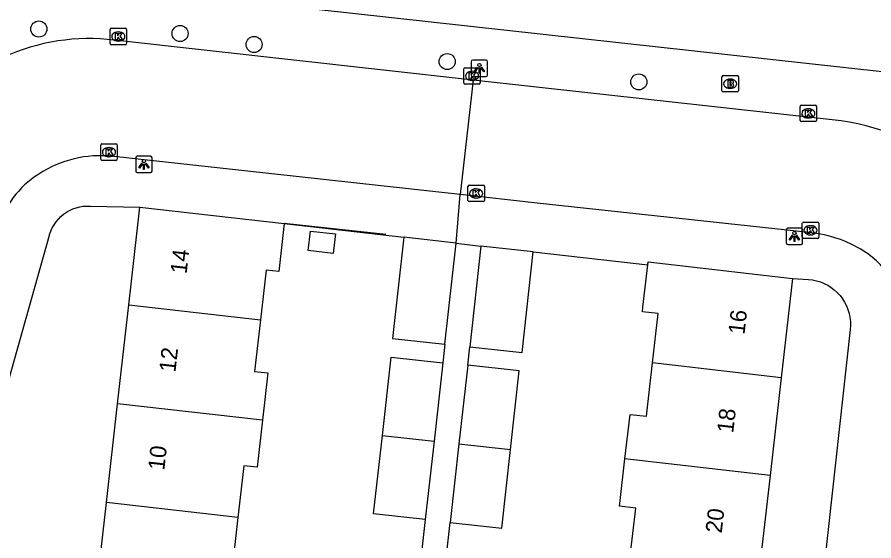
# Model space of a CAD drawing. Extents: x 162026 to 163499, y 387297 to 388169.
# Drawn here: x 162367.4 to 162419.5, y 387715.1 to 387747 of the extents above; entities that cross this region are included whole.
import ezdxf

# ---------------------------------------------------------------- set-up
doc = ezdxf.new("R2010")
doc.units = 0
for name, color, linetype in [('IMGEO_Boom', 7, 'Continuous'), ('IMGEO_Brandkraan', 7, 'Continuous'), ('IMGEO_Kolk', 7, 'Continuous'), ('IMGEO_Lichtpunt', 7, 'Continuous'), ('IMGEO_Muur', 7, 'Continuous'), ('IMGEO_Pand', 7, 'Continuous'), ('IMGEO_Pand_nummerreeks', 7, 'Continuous'), ('IMGEO_Rijbaan_lokaal_open', 7, 'Continuous'), ('IMGEO_Voetpad_open', 7, 'Continuous')]:
    doc.layers.add(name, color=color, linetype=linetype)

msp = doc.modelspace()

# ---------------------------------------------------------------- linework, layer by layer
at = {"layer": 'IMGEO_Boom'}
for centre in [(162368.719, 387746.248), (162377.312, 387745.973), (162381.817, 387745.304), (162393.568, 387744.267), (162405.228, 387743.028)]:
    msp.add_circle(centre, 0.489, dxfattribs=at)
at = {"layer": 'IMGEO_Brandkraan'}
for p, q in [((162410.289, 387742.49), (162410.289, 387743.342)), ((162410.364, 387743.416), (162411.216, 387743.416)), ((162410.777, 387743.196), (162410.802, 387743.196)), ((162411.29, 387743.342), (162411.29, 387742.49)), ((162410.8, 387742.636), (162410.775, 387742.636)), ((162411.216, 387742.416), (162410.364, 387742.416))]:
    msp.add_line(p, q, dxfattribs=at)
for points in [[(162410.289, 387742.49), (162410.289, 387743.342)], [(162410.364, 387743.416), (162411.216, 387743.416)], [(162410.637, 387743.116), (162410.637, 387742.716), (162410.85, 387742.716)], [(162410.868, 387743.116), (162410.637, 387743.116)], [(162410.816, 387743.035), (162410.762, 387743.035), (162410.762, 387742.959)], [(162411.29, 387743.342), (162411.29, 387742.49)], [(162410.762, 387742.959), (162410.815, 387742.959)], [(162410.824, 387742.883), (162410.762, 387742.883), (162410.762, 387742.802)], [(162410.762, 387742.802), (162410.824, 387742.802)], [(162411.216, 387742.416), (162410.364, 387742.416)]]:
    msp.add_lwpolyline(points, dxfattribs=at)
for centre, radius, start, end in [((162410.366, 387743.34), 0.0765, 91.552, 178.448), ((162410.366, 387743.34), 0.0765, 91.552, 178.448), ((162410.817, 387742.997), 0.0379, 267.8285, 90.9355), ((162410.872, 387742.971), 0.145, 59.4692, 91.5367), ((162410.897, 387743.018), 0.0922, 285.5137, 58.1501), ((162411.214, 387743.34), 0.0765, 1.552, 88.448), ((162411.214, 387743.34), 0.0765, 1.552, 88.448), ((162410.825, 387742.842), 0.0404, 269.8759, 90.5077), ((162410.856, 387742.967), 0.251, 268.6676, 293.5347), ((162410.902, 387742.826), 0.105, 301.3115, 78.989), ((162410.366, 387742.492), 0.0765, 181.552, 268.448), ((162410.366, 387742.492), 0.0765, 181.552, 268.448), ((162411.214, 387742.492), 0.0765, 271.552, 358.448), ((162411.214, 387742.492), 0.0765, 271.552, 358.448)]:
    msp.add_arc(centre, radius, start, end, dxfattribs=at)
for centre, major_axis, ratio, start_param, end_param in [((162410.776, 387742.916), (-0.387, 0.002), 0.722429, 4.712389, 7.853982), ((162410.801, 387742.916), (-0.39, 0.002), 0.717154, 1.570796, 4.712389)]:
    msp.add_ellipse(centre, major_axis=major_axis, ratio=ratio, start_param=start_param, end_param=end_param, dxfattribs=at)
at = {"layer": 'IMGEO_Kolk'}
for p, q in [((162373.056, 387745.366), (162373.056, 387746.218)), ((162373.131, 387746.292), (162373.983, 387746.292)), ((162374.057, 387746.218), (162374.057, 387745.366)), ((162373.544, 387746.072), (162373.569, 387746.072)), ((162373.983, 387745.292), (162373.131, 387745.292)), ((162373.567, 387745.512), (162373.542, 387745.512)), ((162394.58, 387742.968), (162394.58, 387743.82)), ((162394.655, 387743.894), (162395.507, 387743.894)), ((162395.068, 387743.674), (162395.093, 387743.674)), ((162395.581, 387743.82), (162395.581, 387742.968)), ((162395.091, 387743.114), (162395.066, 387743.114)), ((162395.507, 387742.894), (162394.655, 387742.894)), ((162415.046, 387740.687), (162415.046, 387741.539)), ((162415.121, 387741.613), (162415.973, 387741.613)), ((162416.047, 387741.539), (162416.047, 387740.687)), ((162415.534, 387741.393), (162415.559, 387741.393)), ((162415.973, 387740.613), (162415.121, 387740.613)), ((162415.557, 387740.833), (162415.532, 387740.833)), ((162372.486, 387738.329), (162372.486, 387739.181)), ((162372.561, 387739.255), (162373.413, 387739.255)), ((162372.974, 387739.035), (162372.999, 387739.035)), ((162373.487, 387739.181), (162373.487, 387738.329)), ((162372.997, 387738.475), (162372.972, 387738.475)), ((162373.413, 387738.255), (162372.561, 387738.255)), ((162394.832, 387735.814), (162394.832, 387736.666)), ((162394.907, 387736.74), (162395.759, 387736.74)), ((162395.32, 387736.52), (162395.345, 387736.52)), ((162395.833, 387736.666), (162395.833, 387735.814)), ((162395.759, 387735.74), (162394.907, 387735.74)), ((162395.343, 387735.96), (162395.318, 387735.96)), ((162415.179, 387733.571), (162415.179, 387734.423)), ((162415.254, 387734.497), (162416.106, 387734.497)), ((162415.667, 387734.277), (162415.692, 387734.277)), ((162416.18, 387734.423), (162416.18, 387733.571)), ((162415.69, 387733.717), (162415.665, 387733.717)), ((162416.106, 387733.497), (162415.254, 387733.497))]:
    msp.add_line(p, q, dxfattribs=at)
for points in [[(162373.056, 387745.366), (162373.056, 387746.218)], [(162373.131, 387746.292), (162373.983, 387746.292)], [(162374.057, 387746.218), (162374.057, 387745.366)], [(162373.377, 387745.992), (162373.5, 387745.992), (162373.5, 387745.841), (162373.63, 387745.992), (162373.794, 387745.992), (162373.648, 387745.841), (162373.801, 387745.592), (162373.649, 387745.592), (162373.564, 387745.756), (162373.5, 387745.689), (162373.5, 387745.592), (162373.377, 387745.592), (162373.377, 387745.992)], [(162373.983, 387745.292), (162373.131, 387745.292)], [(162394.58, 387742.968), (162394.58, 387743.82)], [(162394.655, 387743.894), (162395.507, 387743.894)], [(162394.901, 387743.594), (162395.024, 387743.594), (162395.024, 387743.443), (162395.154, 387743.594), (162395.318, 387743.594), (162395.172, 387743.443), (162395.325, 387743.194), (162395.173, 387743.194), (162395.088, 387743.358), (162395.024, 387743.291), (162395.024, 387743.194), (162394.901, 387743.194), (162394.901, 387743.594)], [(162395.581, 387743.82), (162395.581, 387742.968)], [(162395.507, 387742.894), (162394.655, 387742.894)], [(162415.046, 387740.687), (162415.046, 387741.539)], [(162415.121, 387741.613), (162415.973, 387741.613)], [(162416.047, 387741.539), (162416.047, 387740.687)], [(162415.367, 387741.313), (162415.49, 387741.313), (162415.49, 387741.162), (162415.62, 387741.313), (162415.784, 387741.313), (162415.638, 387741.162), (162415.791, 387740.913), (162415.639, 387740.913), (162415.554, 387741.077), (162415.49, 387741.01), (162415.49, 387740.913), (162415.367, 387740.913), (162415.367, 387741.313)], [(162415.973, 387740.613), (162415.121, 387740.613)], [(162372.486, 387738.329), (162372.486, 387739.181)], [(162372.561, 387739.255), (162373.413, 387739.255)], [(162372.807, 387738.955), (162372.93, 387738.955), (162372.93, 387738.804), (162373.06, 387738.955), (162373.224, 387738.955), (162373.078, 387738.804), (162373.231, 387738.555), (162373.079, 387738.555), (162372.994, 387738.719), (162372.93, 387738.652), (162372.93, 387738.555), (162372.807, 387738.555), (162372.807, 387738.955)], [(162373.487, 387739.181), (162373.487, 387738.329)], [(162373.413, 387738.255), (162372.561, 387738.255)], [(162394.832, 387735.814), (162394.832, 387736.666)], [(162394.907, 387736.74), (162395.759, 387736.74)], [(162395.153, 387736.44), (162395.276, 387736.44), (162395.276, 387736.289), (162395.406, 387736.44), (162395.57, 387736.44), (162395.424, 387736.289), (162395.577, 387736.04), (162395.425, 387736.04), (162395.34, 387736.204), (162395.276, 387736.137), (162395.276, 387736.04), (162395.153, 387736.04), (162395.153, 387736.44)], [(162395.833, 387736.666), (162395.833, 387735.814)], [(162395.759, 387735.74), (162394.907, 387735.74)], [(162415.179, 387733.571), (162415.179, 387734.423)], [(162415.254, 387734.497), (162416.106, 387734.497)], [(162415.5, 387734.197), (162415.623, 387734.197), (162415.623, 387734.046), (162415.753, 387734.197), (162415.917, 387734.197), (162415.771, 387734.046), (162415.924, 387733.797), (162415.772, 387733.797), (162415.687, 387733.961), (162415.623, 387733.894), (162415.623, 387733.797), (162415.5, 387733.797), (162415.5, 387734.197)], [(162416.18, 387734.423), (162416.18, 387733.571)], [(162416.106, 387733.497), (162415.254, 387733.497)]]:
    msp.add_lwpolyline(points, dxfattribs=at)
for centre, start, end in [((162373.133, 387746.216), 91.552, 178.448), ((162373.133, 387746.216), 91.552, 178.448), ((162373.981, 387746.216), 1.552, 88.448), ((162373.981, 387746.216), 1.552, 88.448), ((162373.133, 387745.368), 181.552, 268.448), ((162373.133, 387745.368), 181.552, 268.448), ((162373.981, 387745.368), 271.552, 358.448), ((162373.981, 387745.368), 271.552, 358.448), ((162394.657, 387743.818), 91.552, 178.448), ((162394.657, 387743.818), 91.552, 178.448), ((162395.505, 387743.818), 1.552, 88.448), ((162395.505, 387743.818), 1.552, 88.448), ((162394.657, 387742.97), 181.552, 268.448), ((162394.657, 387742.97), 181.552, 268.448), ((162395.505, 387742.97), 271.552, 358.448), ((162395.505, 387742.97), 271.552, 358.448), ((162415.123, 387741.537), 91.552, 178.448), ((162415.123, 387741.537), 91.552, 178.448), ((162415.971, 387741.537), 1.552, 88.448), ((162415.971, 387741.537), 1.552, 88.448), ((162415.123, 387740.689), 181.552, 268.448), ((162415.123, 387740.689), 181.552, 268.448), ((162415.971, 387740.689), 271.552, 358.448), ((162415.971, 387740.689), 271.552, 358.448), ((162372.563, 387739.179), 91.552, 178.448), ((162372.563, 387739.179), 91.552, 178.448), ((162373.411, 387739.179), 1.552, 88.448), ((162373.411, 387739.179), 1.552, 88.448), ((162372.563, 387738.331), 181.552, 268.448), ((162372.563, 387738.331), 181.552, 268.448), ((162373.411, 387738.331), 271.552, 358.448), ((162373.411, 387738.331), 271.552, 358.448), ((162394.909, 387736.664), 91.552, 178.448), ((162394.909, 387736.664), 91.552, 178.448), ((162395.757, 387736.664), 1.552, 88.448), ((162395.757, 387736.664), 1.552, 88.448), ((162394.909, 387735.816), 181.552, 268.448), ((162394.909, 387735.816), 181.552, 268.448), ((162395.757, 387735.816), 271.552, 358.448), ((162395.757, 387735.816), 271.552, 358.448), ((162415.256, 387734.421), 91.552, 178.448), ((162415.256, 387734.421), 91.552, 178.448), ((162416.104, 387734.421), 1.552, 88.448), ((162416.104, 387734.421), 1.552, 88.448), ((162415.256, 387733.573), 181.552, 268.448), ((162415.256, 387733.573), 181.552, 268.448), ((162416.104, 387733.573), 271.552, 358.448), ((162416.104, 387733.573), 271.552, 358.448)]:
    msp.add_arc(centre, 0.0765, start, end, dxfattribs=at)
for centre, major_axis, ratio, start_param, end_param in [((162373.543, 387745.792), (-0.387, 0.002), 0.722429, 4.712389, 7.853982), ((162373.568, 387745.792), (-0.39, 0.002), 0.717154, 1.570796, 4.712389), ((162395.067, 387743.394), (-0.387, 0.002), 0.722429, 4.712389, 7.853982), ((162395.092, 387743.394), (-0.39, 0.002), 0.717154, 1.570796, 4.712389), ((162415.533, 387741.113), (-0.387, 0.002), 0.722429, 4.712389, 7.853982), ((162415.558, 387741.113), (-0.39, 0.002), 0.717154, 1.570796, 4.712389), ((162372.973, 387738.755), (-0.387, 0.002), 0.722429, 4.712389, 7.853982), ((162372.998, 387738.755), (-0.39, 0.002), 0.717154, 1.570796, 4.712389), ((162395.319, 387736.24), (-0.387, 0.002), 0.722429, 4.712389, 7.853982), ((162395.344, 387736.24), (-0.39, 0.002), 0.717154, 1.570796, 4.712389), ((162415.666, 387733.997), (-0.387, 0.002), 0.722429, 4.712389, 7.853982), ((162415.691, 387733.997), (-0.39, 0.002), 0.717154, 1.570796, 4.712389)]:
    msp.add_ellipse(centre, major_axis=major_axis, ratio=ratio, start_param=start_param, end_param=end_param, dxfattribs=at)
at = {"layer": 'IMGEO_Lichtpunt'}
for p, q in [((162395.029, 387744.259), (162395.029, 387743.452)), ((162395.029, 387744.259), (162395.029, 387743.452)), ((162395.931, 387744.354), (162395.123, 387744.354)), ((162395.931, 387744.354), (162395.123, 387744.354)), ((162396.025, 387743.452), (162396.025, 387744.259)), ((162396.025, 387743.452), (162396.025, 387744.259)), ((162395.123, 387743.358), (162395.931, 387743.358)), ((162395.123, 387743.358), (162395.931, 387743.358)), ((162374.614, 387738.41), (162374.614, 387737.603)), ((162374.614, 387738.41), (162374.614, 387737.603)), ((162375.516, 387738.505), (162374.708, 387738.505)), ((162375.516, 387738.505), (162374.708, 387738.505)), ((162375.61, 387737.603), (162375.61, 387738.41)), ((162375.61, 387737.603), (162375.61, 387738.41)), ((162374.708, 387737.509), (162375.516, 387737.509)), ((162374.708, 387737.509), (162375.516, 387737.509)), ((162414.199, 387734.028), (162414.199, 387733.221)), ((162414.199, 387734.028), (162414.199, 387733.221)), ((162415.101, 387734.123), (162414.293, 387734.123)), ((162415.101, 387734.123), (162414.293, 387734.123)), ((162415.195, 387733.221), (162415.195, 387734.028)), ((162415.195, 387733.221), (162415.195, 387734.028)), ((162414.293, 387733.127), (162415.101, 387733.127)), ((162414.293, 387733.127), (162415.101, 387733.127))]:
    msp.add_line(p, q, dxfattribs=at)
for points in [[(162395.403, 387743.923), (162395.442, 387743.895), (162395.254, 387743.633), (162395.216, 387743.66), (162395.403, 387743.923)], [(162395.505, 387743.875), (162395.552, 387743.875), (162395.552, 387743.553), (162395.505, 387743.553), (162395.505, 387743.875)], [(162395.615, 387743.895), (162395.653, 387743.922), (162395.84, 387743.66), (162395.801, 387743.632), (162395.615, 387743.895)], [(162374.988, 387738.074), (162375.027, 387738.046), (162374.839, 387737.784), (162374.801, 387737.811), (162374.988, 387738.074)], [(162375.09, 387738.026), (162375.137, 387738.026), (162375.137, 387737.704), (162375.09, 387737.704), (162375.09, 387738.026)], [(162375.2, 387738.046), (162375.238, 387738.073), (162375.425, 387737.811), (162375.386, 387737.783), (162375.2, 387738.046)], [(162414.573, 387733.692), (162414.612, 387733.664), (162414.424, 387733.402), (162414.386, 387733.429), (162414.573, 387733.692)], [(162414.675, 387733.644), (162414.722, 387733.644), (162414.722, 387733.322), (162414.675, 387733.322), (162414.675, 387733.644)], [(162414.785, 387733.664), (162414.823, 387733.691), (162415.01, 387733.429), (162414.971, 387733.401), (162414.785, 387733.664)]]:
    msp.add_lwpolyline(points, dxfattribs=at)
for centre in [(162395.528, 387744.057), (162375.113, 387738.208), (162414.698, 387733.826)]:
    msp.add_circle(centre, 0.0994, dxfattribs=at)
for centre, start, end in [((162395.123, 387744.259), 90, 180), ((162395.123, 387744.259), 90, 180), ((162395.931, 387744.259), 0, 90), ((162395.931, 387744.259), 0, 90), ((162395.123, 387743.452), 180, 270), ((162395.123, 387743.452), 180, 270), ((162395.931, 387743.452), 270, 0), ((162395.931, 387743.452), 270, 360), ((162374.708, 387738.41), 90, 180), ((162374.708, 387738.41), 90, 180), ((162375.516, 387738.41), 0, 90), ((162375.516, 387738.41), 0, 90), ((162374.708, 387737.603), 180, 270), ((162374.708, 387737.603), 180, 270), ((162375.516, 387737.603), 270, 0), ((162375.516, 387737.603), 270, 360), ((162414.293, 387734.028), 90, 180), ((162414.293, 387734.028), 90, 180), ((162415.101, 387734.028), 0, 90), ((162415.101, 387734.028), 0, 90), ((162414.293, 387733.221), 180, 270), ((162414.293, 387733.221), 180, 270), ((162415.101, 387733.221), 270, 0), ((162415.101, 387733.221), 270, 360)]:
    msp.add_arc(centre, 0.0946, start, end, dxfattribs=at)
at = {"layer": 'IMGEO_Muur'}
msp.add_lwpolyline([(162389.841, 387733.744), (162383.653, 387734.404)], dxfattribs=at)
at = {"layer": 'IMGEO_Pand'}
for points in [[(162374.195, 387729.459), (162374.87, 387735.402)], [(162374.87, 387735.402), (162383.653, 387734.404)], [(162383.653, 387734.404), (162383.321, 387731.481), (162382.549, 387731.569), (162382.206, 387728.549)], [(162385.11, 387732.758), (162385.245, 387733.946), (162386.767, 387733.773), (162386.632, 387732.585), (162385.11, 387732.758)], [(162390.931, 387733.57), (162390.244, 387727.415), (162393.424, 387727.06)], [(162394.111, 387733.216), (162390.931, 387733.57)], [(162393.424, 387727.06), (162394.111, 387733.216)], [(162395.621, 387733.041), (162394.939, 387726.911)], [(162394.939, 387726.911), (162398.12, 387726.557), (162398.802, 387732.687)], [(162398.802, 387732.687), (162395.621, 387733.041)], [(162405.775, 387731.887), (162405.796, 387732.071), (162414.588, 387731.063)], [(162406.068, 387725.925), (162406.413, 387728.932), (162405.448, 387729.043), (162405.479, 387729.311), (162405.775, 387731.887)], [(162414.588, 387731.063), (162413.896, 387725.027)], [(162373.512, 387723.442), (162374.195, 387729.459)], [(162374.195, 387729.459), (162382.206, 387728.549)], [(162382.206, 387728.549), (162381.848, 387725.405), (162382.659, 387725.313), (162382.333, 387722.441)], [(162389.625, 387721.509), (162390.158, 387726.28), (162393.298, 387725.929)], [(162393.298, 387725.929), (162392.766, 387721.159)], [(162404.386, 387720.081), (162404.696, 387722.789), (162405.696, 387722.674), (162406.068, 387725.925)], [(162413.896, 387725.027), (162406.068, 387725.925)], [(162394.814, 387725.788), (162394.282, 387721.007)], [(162397.423, 387720.658), (162397.955, 387725.438), (162394.814, 387725.788)], [(162413.896, 387725.027), (162413.213, 387719.069)], [(162372.829, 387717.43), (162373.512, 387723.442)], [(162382.333, 387722.441), (162373.512, 387723.442)], [(162382.333, 387722.441), (162382.008, 387719.579), (162381.195, 387719.671), (162380.837, 387716.521)], [(162392.234, 387716.39), (162389.093, 387716.74), (162389.625, 387721.509)], [(162389.625, 387721.509), (162392.766, 387721.159)], [(162392.766, 387721.159), (162392.234, 387716.39)], [(162394.282, 387721.007), (162393.749, 387716.217)], [(162393.749, 387716.217), (162396.89, 387715.867), (162397.423, 387720.658)], [(162394.282, 387721.007), (162397.423, 387720.658)], [(162404.688, 387714.001), (162405.043, 387717.092), (162404.057, 387717.206), (162404.097, 387717.556), (162404.386, 387720.081)], [(162413.213, 387719.069), (162404.386, 387720.081)], [(162413.213, 387719.069), (162412.529, 387713.102)], [(162372.158, 387711.522), (162372.829, 387717.43)], [(162380.837, 387716.521), (162372.829, 387717.43)], [(162380.837, 387716.521), (162380.466, 387713.255), (162381.25, 387713.166), (162381.05, 387711.409), (162380.949, 387710.524)]]:
    msp.add_lwpolyline(points, dxfattribs=at)
at = {"layer": 'IMGEO_Rijbaan_lokaal_open'}
for points in [[(162395.142, 387743.141), (162373.324, 387745.562)], [(162395.142, 387743.141), (162394.357, 387736.172)], [(162417.549, 387740.654), (162395.142, 387743.141)], [(162394.357, 387736.172), (162391.212, 387736.517), (162372.911, 387738.526)], [(162415.566, 387733.856), (162399.048, 387735.657), (162394.357, 387736.172)]]:
    msp.add_lwpolyline(points, dxfattribs=at)
for centre, radius, start, end in [((162371.746, 387733.469), 12.196, 82.5647, 115.1428), ((162415.949, 387728.392), 12.366, 44.7649, 82.5656), ((162372.488, 387731.594), 6.945, 86.5065, 125.4285), ((162371.859, 387732.467), 5.869, 125.3721, 165.9919), ((162414.933, 387726.416), 7.467, 55.6543, 85.1394), ((162416.07, 387728.245), 5.316, 355.3227, 54.6414)]:
    msp.add_arc(centre, radius, start, end, dxfattribs=at)
at = {"layer": 'IMGEO_Voetpad_open'}
for points in [[(162431.245, 387742.321), (162427.027, 387742.863), (162362.56, 387750), (162359.868, 387750.298)], [(162394.111, 387733.216), (162394.357, 387736.172)], [(162358.268, 387694.296), (162369.363, 387733.695), (162369.375, 387733.737), (162369.447, 387733.942), (162369.536, 387734.14), (162369.643, 387734.33), (162369.766, 387734.509), (162369.905, 387734.676), (162370.059, 387734.83), (162370.225, 387734.97), (162370.403, 387735.095), (162370.592, 387735.203), (162370.79, 387735.294), (162370.995, 387735.366), (162371.205, 387735.421), (162371.42, 387735.456), (162371.637, 387735.472), (162371.854, 387735.468), (162374.87, 387735.402)], [(162383.653, 387734.404), (162390.931, 387733.57)], [(162394.111, 387733.216), (162395.621, 387733.041)], [(162398.802, 387732.687), (162405.775, 387731.887)], [(162414.588, 387731.063), (162415.546, 387731.004), (162415.798, 387730.975), (162416.039, 387730.925), (162416.275, 387730.854), (162416.503, 387730.762), (162416.722, 387730.65), (162416.93, 387730.519), (162417.125, 387730.369), (162417.307, 387730.203), (162417.473, 387730.022), (162417.622, 387729.826), (162417.753, 387729.618), (162417.864, 387729.399), (162417.956, 387729.17), (162418.027, 387728.935), (162418.077, 387728.694), (162418.105, 387728.449), (162418.111, 387728.203), (162418.095, 387727.958), (162413.649, 387687.57)], [(162393.424, 387727.06), (162393.298, 387725.929)], [(162394.814, 387725.788), (162394.939, 387726.911)], [(162392.234, 387716.39), (162391.969, 387714.016)], [(162393.488, 387713.868), (162393.749, 387716.217)]]:
    msp.add_lwpolyline(points, dxfattribs=at)

# ---------------------------------------------------------------- texts
at = {"layer": 'IMGEO_Pand_nummerreeks'}
for s, rotation, p in [('14', 83.5198, (162377.707, 387731.311)), ('16', 83.4628, (162411.657, 387727.62)), ('12', 83.5198, (162377.027, 387725.328)), ('18', 83.4618, (162410.97, 387721.623)), ('10', 83.5198, (162376.348, 387719.354)), ('20', 83.4618, (162410.271, 387715.534))]:
    msp.add_text(s, height=1, rotation=rotation, dxfattribs=at).set_placement(p)

doc.saveas('drawing.dxf')
